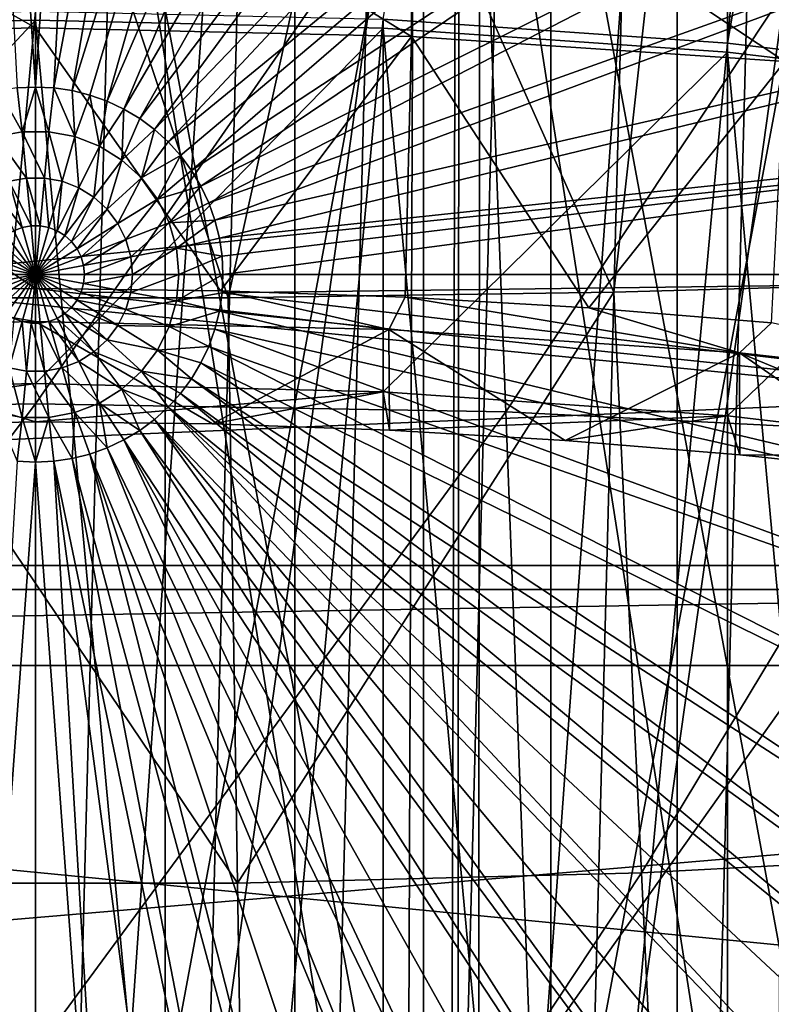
# Model space of a CAD drawing. Header units: metres. Extents: x -109 to 109, y -78 to 121.
# Tile 681 of 1056: x -0.08 to 3.86, y -36.9 to -31.74. Entities that reach past the tile are written whole.
import ezdxf

# ---------------------------------------------------------------- set-up
doc = ezdxf.new("R2010")
doc.units = ezdxf.units.M
doc.layers.add('solid_508554_SW0001', color=7, linetype='CONTINUOUS')

msp = doc.modelspace()

# ---------------------------------------------------------------- linework, layer by layer
at = {"layer": 'solid_508554_SW0001'}
for points in [[(-0.680315, -46.056561, -81.150002), (-0.680315, -20.092188, -81.150002), (0, -20.074373, -81.150002)], [(0, -46.074375, -81.150002), (-0.680315, -46.056561, -81.150002), (0, -20.074373, -81.150002)], [(0, -46.074375, -81.150002), (0, -20.074373, -81.150002), (0.680315, -20.092188, -81.150002)], [(0.680315, -46.056561, -81.150002), (0, -46.074375, -81.150002), (0.680315, -20.092188, -81.150002)], [(0.680315, -46.056561, -81.150002), (0.680315, -20.092188, -81.150002), (1.358928, -20.145596, -81.150002)], [(1.358928, -46.003155, -81.150002), (0.680315, -46.056561, -81.150002), (1.358928, -20.145596, -81.150002)], [(1.358928, -46.003155, -81.150002), (1.358928, -20.145596, -81.150002), (2.033545, -20.234411, -81.150002)], [(2.033545, -45.914337, -81.150002), (1.358928, -46.003155, -81.150002), (2.033545, -20.234411, -81.150002)], [(2.033545, -45.914337, -81.150002), (2.033545, -20.234411, -81.150002), (2.702876, -20.358459, -81.150002)], [(2.702876, -45.790287, -81.150002), (2.033545, -45.914337, -81.150002), (2.702876, -20.358459, -81.150002)], [(2.702876, -45.790287, -81.150002), (2.702876, -20.358459, -81.150002), (3.364592, -20.517324, -81.150002)], [(3.364592, -45.631424, -81.150002), (2.702876, -45.790287, -81.150002), (3.364592, -20.517324, -81.150002)], [(3.364592, -45.631424, -81.150002), (3.364592, -20.517324, -81.150002), (4.01723, -20.710646, -81.150002)], [(4.01723, -45.438103, -81.150002), (3.364592, -45.631424, -81.150002), (4.01723, -20.710646, -81.150002)], [(3.629026, -31.862358, 40.812778), (1.822281, -31.736343, 41.03104), (3.62909, -21.376354, 34.758667)], [(3.629026, -31.862358, 40.812778), (3.62909, -21.376354, 34.758667), (4.521749, -21.470507, 34.595592)], [(3.629026, -31.862358, 40.812778), (4.521749, -21.470507, 34.595592), (5.404889, -21.58519, 34.396957)], [(5.404819, -32.07119, 40.451073), (3.629026, -31.862358, 40.812778), (5.404889, -21.58519, 34.396957)], [(0, -32.091488, -57.858181), (0.494313, -24.588758, -62.099998), (-0.494313, -24.588758, -62.099998)], [(-0.09634, -32.096218, -57.858181), (0, -32.091488, -57.858181), (-0.494313, -24.588758, -62.099998)], [(0, -32.091488, -57.858181), (0.09634, -32.096218, -57.858181), (0.494313, -24.588758, -62.099998)], [(0.09634, -32.096218, -57.858181), (1.476051, -24.703516, -62.099998), (0.494313, -24.588758, -62.099998)], [(0.09634, -32.096218, -57.858181), (0.191752, -32.110371, -57.858181), (1.476051, -24.703516, -62.099998)], [(0.191752, -32.110371, -57.858181), (2.437776, -24.931452, -62.099998), (1.476051, -24.703516, -62.099998)], [(0.191752, -32.110371, -57.858181), (0.285317, -32.133808, -57.858181), (2.437776, -24.931452, -62.099998)], [(0.285317, -32.133808, -57.858181), (0.376135, -32.166306, -57.858181), (2.437776, -24.931452, -62.099998)], [(0.376135, -32.166306, -57.858181), (3.366618, -25.269512, -62.099998), (2.437776, -24.931452, -62.099998)], [(0.376135, -32.166306, -57.858181), (0.46333, -32.207546, -57.858181), (3.366618, -25.269512, -62.099998)], [(0.46333, -32.207546, -57.858181), (4.249986, -25.713148, -62.099998), (3.366618, -25.269512, -62.099998)], [(0.46333, -32.207546, -57.858181), (0.546063, -32.257133, -57.858181), (4.249986, -25.713148, -62.099998)], [(0.546063, -32.257133, -57.858181), (5.075949, -26.256405, -62.099998), (4.249986, -25.713148, -62.099998)], [(0.546063, -32.257133, -57.858181), (0.623537, -32.31459, -57.858181), (5.075949, -26.256405, -62.099998)], [(0.623537, -32.31459, -57.858181), (5.833086, -26.891729, -62.099998), (5.075949, -26.256405, -62.099998)], [(0.623537, -32.31459, -57.858181), (0.695007, -32.379368, -57.858181), (5.833086, -26.891729, -62.099998)], [(0.695007, -32.379368, -57.858181), (6.511304, -27.610594, -62.099998), (5.833086, -26.891729, -62.099998)], [(3.969077, -27.527006, -9.362324), (1.992561, -27.660873, -9.594191), (3.879439, -39.730164, -1.746452)], [(0.695007, -32.379368, -57.858181), (0.759783, -32.450836, -57.858181), (6.511304, -27.610594, -62.099998)], [(0.759783, -32.450836, -57.858181), (0.817241, -32.528313, -57.858181), (6.511304, -27.610594, -62.099998)], [(0.817241, -32.528313, -57.858181), (7.101612, -28.403496, -62.099998), (6.511304, -27.610594, -62.099998)], [(0, -39.904739, -2.048829), (0, -27.705618, -9.671687), (-1.992561, -27.660873, -9.594191)], [(-1.94756, -39.861008, -1.973082), (0, -39.904739, -2.048829), (-1.992561, -27.660873, -9.594191)], [(1.992561, -27.660873, -9.594191), (0, -27.705618, -9.671687), (1.94756, -39.861008, -1.973082)], [(1.94756, -39.861008, -1.973082), (0, -27.705618, -9.671687), (0, -39.904739, -2.048829)], [(1.992561, -27.660873, -9.594191), (1.94756, -39.861008, -1.973082), (3.879439, -39.730164, -1.746452)], [(-2.331927, -28.132143, 47.878933), (0, -40.321075, 54.888908), (0, -28.082615, 47.964722)], [(0, -28.082615, 47.964722), (0, -40.321075, 54.888908), (2.321532, -40.370384, 54.803505)], [(2.331927, -28.132143, 47.878933), (0, -28.082615, 47.964722), (2.321532, -40.370384, 54.803505)], [(-2.331927, -28.132143, 47.878933), (-2.321532, -40.370384, 54.803505), (0, -40.321075, 54.888908)], [(2.331927, -28.132143, 47.878933), (2.321532, -40.370384, 54.803505), (4.626338, -40.517956, 54.547905)], [(4.647057, -28.280375, 47.622189), (2.331927, -28.132143, 47.878933), (4.626338, -40.517956, 54.547905)], [(2.162955, -44.168655, -3.046519), (3.308108, -28.316706, -12.808928), (4.401103, -28.233006, -12.663955)], [(4.309449, -44.027363, -2.801788), (2.162955, -44.168655, -3.046519), (4.401103, -28.233006, -12.663955)], [(2.162955, -44.168655, -3.046519), (2.208876, -28.376604, -12.912677), (3.308108, -28.316706, -12.808928)], [(2.208876, -28.376604, -12.912677), (0, -44.215874, -3.128304), (1.10548, -28.41259, -12.975003)], [(2.162955, -44.168655, -3.046519), (0, -44.215874, -3.128304), (2.208876, -28.376604, -12.912677)], [(-1.10548, -28.41259, -12.975003), (0, -28.424593, -12.995792), (-2.162955, -44.168655, -3.046519)], [(0, -28.424593, -12.995792), (0, -44.215874, -3.128304), (-2.162955, -44.168655, -3.046519)], [(1.10548, -28.41259, -12.975003), (0, -44.215874, -3.128304), (0, -28.424593, -12.995792)], [(0.817241, -32.528313, -57.858181), (0.86683, -32.611046, -57.858181), (7.101612, -28.403496, -62.099998)], [(0.86683, -32.611046, -57.858181), (7.595894, -29.259611, -62.099998), (7.101612, -28.403496, -62.099998)], [(-2.211783, -41.097004, 52.919136), (-2.222234, -29.12657, 46.146065), (0, -29.078058, 46.230091)], [(0, -41.048721, 53.002766), (-2.211783, -41.097004, 52.919136), (0, -29.078058, 46.230091)], [(2.222234, -29.12657, 46.146065), (0, -41.048721, 53.002766), (0, -29.078058, 46.230091)], [(2.211783, -41.097004, 52.919136), (0, -41.048721, 53.002766), (2.222234, -29.12657, 46.146065)], [(2.211783, -41.097004, 52.919136), (2.222234, -29.12657, 46.146065), (4.42756, -29.271738, 45.894627)], [(0.86683, -32.611046, -57.858181), (0.90807, -32.698238, -57.858181), (7.595894, -29.259611, -62.099998)], [(0.90807, -32.698238, -57.858181), (7.987411, -30.167278, -62.099998), (7.595894, -29.259611, -62.099998)], [(4.406734, -41.241489, 52.66888), (2.211783, -41.097004, 52.919136), (4.42756, -29.271738, 45.894627)], [(5.050183, -33.110195, 124.041069), (5.052656, -30.13467, 129.380676), (3.368445, -30.140814, 129.384216)], [(-1.010785, -33.195702, 124.090263), (0, -30.145729, 129.387054), (-1.684225, -30.144501, 129.386353)], [(-1.010785, -33.195702, 124.090263), (1.010782, -33.195702, 124.090263), (0, -30.145729, 129.387054)], [(1.010782, -33.195702, 124.090263), (1.684225, -30.144501, 129.386353), (0, -30.145729, 129.387054)], [(0.90807, -32.698238, -57.858181), (0.940565, -32.789059, -57.858181), (7.987411, -30.167278, -62.099998)], [(0.940565, -32.789059, -57.858181), (8.27088, -31.114143, -62.099998), (7.987411, -30.167278, -62.099998)], [(1.010782, -33.195702, 124.090263), (3.031654, -33.16732, 124.073914), (1.684225, -30.144501, 129.386353)], [(3.031654, -33.16732, 124.073914), (3.368445, -30.140814, 129.384216), (1.684225, -30.144501, 129.386353)], [(3.031654, -33.16732, 124.073914), (5.050183, -33.110195, 124.041069), (3.368445, -30.140814, 129.384216)], [(-2.465905, -33.794315, 111.506149), (-2.334388, -30.388168, 118.02536), (-0.000004, -30.359379, 118.010384)], [(0.000008, -33.752323, 111.484314), (-2.465905, -33.794315, 111.506149), (-0.000004, -30.359379, 118.010384)], [(0.000008, -33.752323, 111.484314), (-0.000004, -30.359379, 118.010384), (2.334381, -30.388168, 118.02536)], [(2.46592, -33.794315, 111.506149), (0.000008, -33.752323, 111.484314), (2.334381, -30.388168, 118.02536)], [(2.46592, -33.794315, 111.506149), (2.334381, -30.388168, 118.02536), (4.666254, -30.474524, 118.07032)], [(4.927693, -33.92025, 111.571701), (2.46592, -33.794315, 111.506149), (4.666254, -30.474524, 118.07032)], [(-1.972046, -30.65988, 43.002636), (0, -31.781654, 43.75256), (0, -30.615599, 43.079334)], [(0, -30.615599, 43.079334), (0, -31.781654, 43.75256), (1.972107, -31.825939, 43.675854)], [(1.972046, -30.65988, 43.002636), (0, -30.615599, 43.079334), (1.972107, -31.825939, 43.675854)], [(-1.972046, -30.65988, 43.002636), (-1.972107, -31.825939, 43.675854), (0, -31.781654, 43.75256)], [(1.972046, -30.65988, 43.002636), (1.972107, -31.825939, 43.675854), (3.928317, -31.958435, 43.446365)], [(1.972046, -30.65988, 43.002636), (3.928317, -31.958435, 43.446365), (3.928225, -30.79237, 42.773155)], [(0.940565, -32.789059, -57.858181), (0.964002, -32.882622, -57.858181), (8.27088, -31.114143, -62.099998)], [(0.964002, -32.882622, -57.858181), (8.442518, -32.087509, -62.099998), (8.27088, -31.114143, -62.099998)], [(16.185591, -31.351774, -28.209364), (-16.185591, -31.351774, -28.209364), (-15.639991, -34.598186, -34.202744)], [(15.861096, -33.256618, -31.692114), (16.185591, -31.351774, -28.209364), (-15.639991, -34.598186, -34.202744)], [(-15.65275, -31.692326, -35.55315), (15.65275, -31.692326, -35.55315), (15.17187, -34.725609, -41.413059)], [(-15.17187, -34.725609, -41.413059), (-15.65275, -31.692326, -35.55315), (15.17187, -34.725609, -41.413059)], [(-1.822281, -51.402096, 6.96896), (0, -31.69422, 41.104), (0, -51.444218, 6.895998)], [(-1.822281, -31.736343, 41.03104), (0, -31.69422, 41.104), (-1.822281, -51.402096, 6.96896)], [(0, -51.444218, 6.895998), (0, -31.69422, 41.104), (1.822281, -31.736343, 41.03104)], [(-1.972107, -31.825939, 43.675854), (0, -33.147682, 43.386532), (0, -31.781654, 43.75256)], [(-1.822364, -33.688015, 42.157829), (0, -31.740599, 41.130779), (0, -33.645885, 42.230797)], [(-1.822281, -31.782722, 41.057816), (0, -31.740599, 41.130779), (-1.822364, -33.688015, 42.157829)], [(-1.822281, -31.782722, 41.057816), (0, -51.490597, 6.922775), (0, -31.740599, 41.130779)], [(-1.822281, -51.448475, 6.995737), (0, -51.490597, 6.922775), (-1.822281, -31.782722, 41.057816)], [(0, -51.444218, 6.895998), (1.822281, -31.736343, 41.03104), (1.822281, -51.402096, 6.96896)], [(1.822281, -31.782722, 41.057816), (0, -33.645885, 42.230797), (0, -31.740599, 41.130779)], [(1.822281, -51.448475, 6.995737), (0, -31.740599, 41.130779), (0, -51.490597, 6.922775)], [(1.822281, -31.782722, 41.057816), (0, -31.740599, 41.130779), (1.822281, -51.448475, 6.995737)], [(0.969826, -33.158882, 43.36713), (1.972107, -31.825939, 43.675854), (0, -31.781654, 43.75256)], [(0, -33.147682, 43.386532), (0.969826, -33.158882, 43.36713), (0, -31.781654, 43.75256)], [(1.822281, -31.782722, 41.057816), (1.822364, -33.688015, 42.157829), (0, -33.645885, 42.230797)], [(1.822281, -51.402096, 6.96896), (1.822281, -31.736343, 41.03104), (3.629026, -31.862358, 40.812778)], [(1.822281, -31.782722, 41.057816), (3.629026, -31.908737, 40.839554), (1.822364, -33.688015, 42.157829)], [(1.822281, -31.782722, 41.057816), (1.822281, -51.448475, 6.995737), (3.629026, -51.32246, 7.214)], [(1.822281, -31.782722, 41.057816), (3.629026, -51.32246, 7.214), (3.629026, -31.908737, 40.839554)], [(-1.972107, -31.825939, 43.675854), (-0.969826, -33.158882, 43.36713), (0, -33.147682, 43.386532)], [(0.969826, -33.158882, 43.36713), (1.93771, -33.192474, 43.308949), (1.972107, -31.825939, 43.675854)], [(1.93771, -33.192474, 43.308949), (2.901213, -33.248367, 43.212139), (1.972107, -31.825939, 43.675854)], [(2.901213, -33.248367, 43.212139), (3.928317, -31.958435, 43.446365), (1.972107, -31.825939, 43.675854)], [(1.822281, -51.402096, 6.96896), (3.629026, -31.862358, 40.812778), (3.629026, -51.276081, 7.187222)], [(3.629026, -51.276081, 7.187222), (3.629026, -31.862358, 40.812778), (5.404819, -32.07119, 40.451073)], [(3.629026, -31.908737, 40.839554), (3.629137, -33.814034, 41.939556), (1.822364, -33.688015, 42.157829)], [(3.629026, -31.908737, 40.839554), (5.404819, -32.117569, 40.477848), (3.629137, -33.814034, 41.939556)], [(3.629026, -31.908737, 40.839554), (3.629026, -51.32246, 7.214), (5.404819, -51.113628, 7.575704)], [(3.629026, -31.908737, 40.839554), (5.404819, -51.113628, 7.575704), (5.404819, -32.117569, 40.477848)], [(2.901213, -33.248367, 43.212139), (3.858834, -33.326473, 43.076859), (3.928317, -31.958435, 43.446365)], [(-0.069401, -32.325413, -57.74683), (-0.09634, -32.096218, -57.858181), (-0.191752, -32.110371, -57.858181)], [(-0.069401, -32.325413, -57.74683), (0, -32.091488, -57.858181), (-0.09634, -32.096218, -57.858181)], [(-0.069401, -32.325413, -57.74683), (0.069401, -32.325413, -57.74683), (0, -32.091488, -57.858181)], [(0.069401, -32.325413, -57.74683), (0.09634, -32.096218, -57.858181), (0, -32.091488, -57.858181)], [(0.069401, -32.325413, -57.74683), (0.205841, -32.350918, -57.74683), (0.09634, -32.096218, -57.858181)], [(0.205841, -32.350918, -57.74683), (0.191752, -32.110371, -57.858181), (0.09634, -32.096218, -57.858181)], [(0.964002, -32.882622, -57.858181), (0.978155, -32.978035, -57.858181), (8.442518, -32.087509, -62.099998)], [(0.978155, -32.978035, -57.858181), (0.982888, -33.074375, -57.858181), (8.442518, -32.087509, -62.099998)], [(0.982888, -33.074375, -57.858181), (8.5, -33.074375, -62.099998), (8.442518, -32.087509, -62.099998)], [(3.629026, -51.276081, 7.187222), (5.404819, -32.07119, 40.451073), (5.404819, -51.067249, 7.548927)], [(-0.205841, -32.350918, -57.74683), (-0.069401, -32.325413, -57.74683), (-0.191752, -32.110371, -57.858181)], [(0.205841, -32.350918, -57.74683), (0.285317, -32.133808, -57.858181), (0.191752, -32.110371, -57.858181)], [(0.205841, -32.350918, -57.74683), (0.335271, -32.401058, -57.74683), (0.285317, -32.133808, -57.858181)], [(0.335271, -32.401058, -57.74683), (0.376135, -32.166306, -57.858181), (0.285317, -32.133808, -57.858181)], [(5.404819, -32.117569, 40.477848), (5.404912, -34.022865, 41.577847), (3.629137, -33.814034, 41.939556)], [(0.335271, -32.401058, -57.74683), (0.46333, -32.207546, -57.858181), (0.376135, -32.166306, -57.858181)], [(0.335271, -32.401058, -57.74683), (0.453283, -32.474129, -57.74683), (0.46333, -32.207546, -57.858181)], [(0.453283, -32.474129, -57.74683), (0.546063, -32.257133, -57.858181), (0.46333, -32.207546, -57.858181)], [(0.453283, -32.474129, -57.74683), (0.623537, -32.31459, -57.858181), (0.546063, -32.257133, -57.858181)], [(-0.046906, -32.56818, -57.665688), (-0.069401, -32.325413, -57.74683), (-0.205841, -32.350918, -57.74683)], [(-0.13912, -32.585415, -57.665688), (-0.046906, -32.56818, -57.665688), (-0.205841, -32.350918, -57.74683)], [(0.046906, -32.56818, -57.665688), (0.069401, -32.325413, -57.74683), (-0.069401, -32.325413, -57.74683)], [(-0.046906, -32.56818, -57.665688), (0.046906, -32.56818, -57.665688), (-0.069401, -32.325413, -57.74683)], [(0.046906, -32.56818, -57.665688), (0.13912, -32.585415, -57.665688), (0.069401, -32.325413, -57.74683)], [(0.13912, -32.585415, -57.665688), (0.205841, -32.350918, -57.74683), (0.069401, -32.325413, -57.74683)], [(0.13912, -32.585415, -57.665688), (0.226597, -32.619305, -57.665688), (0.205841, -32.350918, -57.74683)], [(0.226597, -32.619305, -57.665688), (0.335271, -32.401058, -57.74683), (0.205841, -32.350918, -57.74683)], [(0.453283, -32.474129, -57.74683), (0.55586, -32.567642, -57.74683), (0.623537, -32.31459, -57.858181)], [(0.55586, -32.567642, -57.74683), (0.695007, -32.379368, -57.858181), (0.623537, -32.31459, -57.858181)], [(0.226597, -32.619305, -57.665688), (0.306358, -32.66869, -57.665688), (0.335271, -32.401058, -57.74683)], [(0.306358, -32.66869, -57.665688), (0.453283, -32.474129, -57.74683), (0.335271, -32.401058, -57.74683)], [(0.55586, -32.567642, -57.74683), (0.759783, -32.450836, -57.858181), (0.695007, -32.379368, -57.858181)], [(0.55586, -32.567642, -57.74683), (0.639507, -32.67841, -57.74683), (0.759783, -32.450836, -57.858181)], [(0.639507, -32.67841, -57.74683), (0.817241, -32.528313, -57.858181), (0.759783, -32.450836, -57.858181)], [(0.306358, -32.66869, -57.665688), (0.375686, -32.731892, -57.665688), (0.453283, -32.474129, -57.74683)], [(0.375686, -32.731892, -57.665688), (0.55586, -32.567642, -57.74683), (0.453283, -32.474129, -57.74683)], [(0.639507, -32.67841, -57.74683), (0.86683, -32.611046, -57.858181), (0.817241, -32.528313, -57.858181)], [(-0.070104, -32.827984, -57.616474), (-0.13912, -32.585415, -57.665688), (-0.226597, -32.619305, -57.665688)], [(-0.023636, -32.819298, -57.616474), (-0.046906, -32.56818, -57.665688), (-0.13912, -32.585415, -57.665688)], [(-0.070104, -32.827984, -57.616474), (-0.023636, -32.819298, -57.616474), (-0.13912, -32.585415, -57.665688)], [(0.023636, -32.819298, -57.616474), (0.046906, -32.56818, -57.665688), (-0.046906, -32.56818, -57.665688)], [(-0.023636, -32.819298, -57.616474), (0.023636, -32.819298, -57.616474), (-0.046906, -32.56818, -57.665688)], [(0.023636, -32.819298, -57.616474), (0.070104, -32.827984, -57.616474), (0.046906, -32.56818, -57.665688)], [(0.070104, -32.827984, -57.616474), (0.13912, -32.585415, -57.665688), (0.046906, -32.56818, -57.665688)], [(0.070104, -32.827984, -57.616474), (0.114184, -32.845062, -57.616474), (0.13912, -32.585415, -57.665688)], [(0.114184, -32.845062, -57.616474), (0.226597, -32.619305, -57.665688), (0.13912, -32.585415, -57.665688)], [(0.375686, -32.731892, -57.665688), (0.43222, -32.806755, -57.665688), (0.55586, -32.567642, -57.74683)], [(0.43222, -32.806755, -57.665688), (0.639507, -32.67841, -57.74683), (0.55586, -32.567642, -57.74683)], [(0.639507, -32.67841, -57.74683), (0.701377, -32.802658, -57.74683), (0.86683, -32.611046, -57.858181)], [(0.701377, -32.802658, -57.74683), (0.90807, -32.698238, -57.858181), (0.86683, -32.611046, -57.858181)], [(-0.114184, -32.845062, -57.616474), (-0.070104, -32.827984, -57.616474), (-0.226597, -32.619305, -57.665688)], [(0.114184, -32.845062, -57.616474), (0.154376, -32.869949, -57.616474), (0.226597, -32.619305, -57.665688)], [(0.154376, -32.869949, -57.616474), (0.306358, -32.66869, -57.665688), (0.226597, -32.619305, -57.665688)], [(0.154376, -32.869949, -57.616474), (0.18931, -32.901794, -57.616474), (0.306358, -32.66869, -57.665688)], [(0.18931, -32.901794, -57.616474), (0.375686, -32.731892, -57.665688), (0.306358, -32.66869, -57.665688)], [(0.43222, -32.806755, -57.665688), (0.474035, -32.890732, -57.665688), (0.639507, -32.67841, -57.74683)], [(0.474035, -32.890732, -57.665688), (0.701377, -32.802658, -57.74683), (0.639507, -32.67841, -57.74683)], [(0.701377, -32.802658, -57.74683), (0.940565, -32.789059, -57.858181), (0.90807, -32.698238, -57.858181)], [(0.18931, -32.901794, -57.616474), (0.217798, -32.939518, -57.616474), (0.375686, -32.731892, -57.665688)], [(0.217798, -32.939518, -57.616474), (0.43222, -32.806755, -57.665688), (0.375686, -32.731892, -57.665688)], [(-0.070104, -32.827984, -57.616474), (0, -33.074375, -57.599998), (-0.023636, -32.819298, -57.616474)], [(-0.023636, -32.819298, -57.616474), (0, -33.074375, -57.599998), (0.023636, -32.819298, -57.616474)], [(0.023636, -32.819298, -57.616474), (0, -33.074375, -57.599998), (0.070104, -32.827984, -57.616474)], [(0.217798, -32.939518, -57.616474), (0.238869, -32.981834, -57.616474), (0.43222, -32.806755, -57.665688)], [(0.238869, -32.981834, -57.616474), (0.474035, -32.890732, -57.665688), (0.43222, -32.806755, -57.665688)], [(0.474035, -32.890732, -57.665688), (0.499708, -32.980961, -57.665688), (0.701377, -32.802658, -57.74683)], [(0.499708, -32.980961, -57.665688), (0.739362, -32.936165, -57.74683), (0.701377, -32.802658, -57.74683)], [(0.701377, -32.802658, -57.74683), (0.739362, -32.936165, -57.74683), (0.940565, -32.789059, -57.858181)], [(0.739362, -32.936165, -57.74683), (0.964002, -32.882622, -57.858181), (0.940565, -32.789059, -57.858181)], [(-0.18931, -32.901794, -57.616474), (0, -33.074375, -57.599998), (-0.154376, -32.869949, -57.616474)], [(-0.154376, -32.869949, -57.616474), (0, -33.074375, -57.599998), (-0.114184, -32.845062, -57.616474)], [(-0.114184, -32.845062, -57.616474), (0, -33.074375, -57.599998), (-0.070104, -32.827984, -57.616474)], [(0.070104, -32.827984, -57.616474), (0, -33.074375, -57.599998), (0.114184, -32.845062, -57.616474)], [(0.114184, -32.845062, -57.616474), (0, -33.074375, -57.599998), (0.154376, -32.869949, -57.616474)], [(0.154376, -32.869949, -57.616474), (0, -33.074375, -57.599998), (0.18931, -32.901794, -57.616474)], [(-0.217798, -32.939518, -57.616474), (0, -33.074375, -57.599998), (-0.18931, -32.901794, -57.616474)], [(0.18931, -32.901794, -57.616474), (0, -33.074375, -57.599998), (0.217798, -32.939518, -57.616474)], [(0.238869, -32.981834, -57.616474), (0.251806, -33.027302, -57.616474), (0.474035, -32.890732, -57.665688)], [(0.251806, -33.027302, -57.616474), (0.499708, -32.980961, -57.665688), (0.474035, -32.890732, -57.665688)], [(0.739362, -32.936165, -57.74683), (0.978155, -32.978035, -57.858181), (0.964002, -32.882622, -57.858181)], [(-0.238869, -32.981834, -57.616474), (0, -33.074375, -57.599998), (-0.217798, -32.939518, -57.616474)], [(0.217798, -32.939518, -57.616474), (0, -33.074375, -57.599998), (0.238869, -32.981834, -57.616474)], [(0.499708, -32.980961, -57.665688), (0.508364, -33.074375, -57.665688), (0.739362, -32.936165, -57.74683)], [(0.739362, -32.936165, -57.74683), (0.508364, -33.074375, -57.665688), (0.752169, -33.074375, -57.74683)], [(0.739362, -32.936165, -57.74683), (0.752169, -33.074375, -57.74683), (0.978155, -32.978035, -57.858181)], [(-0.251806, -33.027302, -57.616474), (0, -33.074375, -57.599998), (-0.238869, -32.981834, -57.616474)], [(0.238869, -32.981834, -57.616474), (0, -33.074375, -57.599998), (0.251806, -33.027302, -57.616474)], [(0.251806, -33.027302, -57.616474), (0.256168, -33.074375, -57.616474), (0.499708, -32.980961, -57.665688)], [(0.499708, -32.980961, -57.665688), (0.256168, -33.074375, -57.616474), (0.508364, -33.074375, -57.665688)], [(0.978155, -32.978035, -57.858181), (0.752169, -33.074375, -57.74683), (0.982888, -33.074375, -57.858181)], [(-0.251806, -33.027302, -57.616474), (-0.256168, -33.074375, -57.616474), (0, -33.074375, -57.599998)], [(-0.256168, -33.074375, -57.616474), (-0.251806, -33.121445, -57.616474), (0, -33.074375, -57.599998)], [(-0.251806, -33.121445, -57.616474), (-0.238869, -33.166912, -57.616474), (0, -33.074375, -57.599998)], [(-0.238869, -33.166912, -57.616474), (-0.217798, -33.209229, -57.616474), (0, -33.074375, -57.599998)], [(-0.217798, -33.209229, -57.616474), (-0.18931, -33.246952, -57.616474), (0, -33.074375, -57.599998)], [(-0.18931, -33.246952, -57.616474), (-0.154376, -33.278801, -57.616474), (0, -33.074375, -57.599998)], [(-0.154376, -33.278801, -57.616474), (-0.114184, -33.303688, -57.616474), (0, -33.074375, -57.599998)], [(-0.114184, -33.303688, -57.616474), (-0.070104, -33.320763, -57.616474), (0, -33.074375, -57.599998)], [(-0.070104, -33.320763, -57.616474), (-0.023636, -33.329449, -57.616474), (0, -33.074375, -57.599998)], [(-0.023636, -33.329449, -57.616474), (0.023636, -33.329449, -57.616474), (0, -33.074375, -57.599998)], [(0.251806, -33.027302, -57.616474), (0, -33.074375, -57.599998), (0.256168, -33.074375, -57.616474)], [(0.251806, -33.121445, -57.616474), (0.256168, -33.074375, -57.616474), (0, -33.074375, -57.599998)], [(0.238869, -33.166912, -57.616474), (0.251806, -33.121445, -57.616474), (0, -33.074375, -57.599998)], [(0.217798, -33.209229, -57.616474), (0.238869, -33.166912, -57.616474), (0, -33.074375, -57.599998)], [(0.18931, -33.246952, -57.616474), (0.217798, -33.209229, -57.616474), (0, -33.074375, -57.599998)], [(0.154376, -33.278801, -57.616474), (0.18931, -33.246952, -57.616474), (0, -33.074375, -57.599998)], [(0.114184, -33.303688, -57.616474), (0.154376, -33.278801, -57.616474), (0, -33.074375, -57.599998)], [(0.070104, -33.320763, -57.616474), (0.114184, -33.303688, -57.616474), (0, -33.074375, -57.599998)], [(0.023636, -33.329449, -57.616474), (0.070104, -33.320763, -57.616474), (0, -33.074375, -57.599998)], [(0.508364, -33.074375, -57.665688), (0.256168, -33.074375, -57.616474), (0.251806, -33.121445, -57.616474)], [(0.499708, -33.167786, -57.665688), (0.508364, -33.074375, -57.665688), (0.251806, -33.121445, -57.616474)], [(0.499708, -33.167786, -57.665688), (0.739362, -33.212585, -57.74683), (0.752169, -33.074375, -57.74683)], [(0.499708, -33.167786, -57.665688), (0.752169, -33.074375, -57.74683), (0.508364, -33.074375, -57.665688)], [(0.739362, -33.212585, -57.74683), (0.978155, -33.170715, -57.858181), (0.982888, -33.074375, -57.858181)], [(0.752169, -33.074375, -57.74683), (0.739362, -33.212585, -57.74683), (0.982888, -33.074375, -57.858181)], [(0.978155, -33.170715, -57.858181), (8.443919, -34.049175, -62.099998), (8.5, -33.074375, -62.099998)], [(0.982888, -33.074375, -57.858181), (0.978155, -33.170715, -57.858181), (8.5, -33.074375, -62.099998)], [(0.499708, -33.167786, -57.665688), (0.251806, -33.121445, -57.616474), (0.238869, -33.166912, -57.616474)], [(3.176818, -36.209187, 118.729919), (5.050183, -33.110195, 124.041069), (3.031654, -33.16732, 124.073914)], [(3.176818, -36.209187, 118.729919), (5.288939, -36.098446, 118.666252), (5.050183, -33.110195, 124.041069)], [(-1.641381, -33.353012, 43.430893), (0, -33.320885, 43.486534), (-0.969826, -33.158882, 43.36713)], [(-0.969826, -33.158882, 43.36713), (0, -33.320885, 43.486534), (0, -33.147682, 43.386532)], [(1.853035, -33.361843, 43.415592), (0.969826, -33.158882, 43.36713), (0, -33.147682, 43.386532)], [(1.853035, -33.361843, 43.415592), (0, -33.147682, 43.386532), (0, -33.320885, 43.486534)], [(0.474035, -33.258015, -57.665688), (0.238869, -33.166912, -57.616474), (0.217798, -33.209229, -57.616474)], [(0.499708, -33.167786, -57.665688), (0.238869, -33.166912, -57.616474), (0.474035, -33.258015, -57.665688)], [(0.499708, -33.167786, -57.665688), (0.474035, -33.258015, -57.665688), (0.739362, -33.212585, -57.74683)], [(0.739362, -33.212585, -57.74683), (0.964002, -33.266125, -57.858181), (0.978155, -33.170715, -57.858181)], [(0.978155, -33.170715, -57.858181), (0.964002, -33.266125, -57.858181), (8.443919, -34.049175, -62.099998)], [(1.853035, -33.361843, 43.415592), (1.93771, -33.192474, 43.308949), (0.969826, -33.158882, 43.36713)], [(1.05946, -36.264233, 118.761635), (3.031654, -33.16732, 124.073914), (1.010782, -33.195702, 124.090263)], [(1.05946, -36.264233, 118.761635), (3.176818, -36.209187, 118.729919), (3.031654, -33.16732, 124.073914)], [(-1.059466, -36.264233, 118.761635), (1.05946, -36.264233, 118.761635), (-1.010785, -33.195702, 124.090263)], [(1.05946, -36.264233, 118.761635), (1.010782, -33.195702, 124.090263), (-1.010785, -33.195702, 124.090263)], [(0.43222, -33.341995, -57.665688), (0.217798, -33.209229, -57.616474), (0.18931, -33.246952, -57.616474)], [(0.474035, -33.258015, -57.665688), (0.217798, -33.209229, -57.616474), (0.43222, -33.341995, -57.665688)], [(0.474035, -33.258015, -57.665688), (0.701377, -33.346088, -57.74683), (0.739362, -33.212585, -57.74683)], [(0.739362, -33.212585, -57.74683), (0.701377, -33.346088, -57.74683), (0.964002, -33.266125, -57.858181)], [(1.853035, -33.361843, 43.415592), (3.690987, -33.484341, 43.203419), (1.93771, -33.192474, 43.308949)], [(3.690987, -33.484341, 43.203419), (2.901213, -33.248367, 43.212139), (1.93771, -33.192474, 43.308949)], [(15.639967, -34.598331, -34.203018), (15.861096, -33.256618, -31.692114), (-15.639991, -34.598186, -34.202744)], [(0.306358, -33.480057, -57.665688), (0.154376, -33.278801, -57.616474), (0.114184, -33.303688, -57.616474)], [(0.375686, -33.416859, -57.665688), (0.18931, -33.246952, -57.616474), (0.154376, -33.278801, -57.616474)], [(0.375686, -33.416859, -57.665688), (0.154376, -33.278801, -57.616474), (0.306358, -33.480057, -57.665688)], [(0.43222, -33.341995, -57.665688), (0.18931, -33.246952, -57.616474), (0.375686, -33.416859, -57.665688)], [(0.474035, -33.258015, -57.665688), (0.43222, -33.341995, -57.665688), (0.701377, -33.346088, -57.74683)], [(0.701377, -33.346088, -57.74683), (0.940565, -33.359692, -57.858181), (0.964002, -33.266125, -57.858181)], [(0.964002, -33.266125, -57.858181), (0.940565, -33.359692, -57.858181), (8.276441, -35.010986, -62.099998)], [(0.964002, -33.266125, -57.858181), (8.276441, -35.010986, -62.099998), (8.443919, -34.049175, -62.099998)], [(3.690987, -33.484341, 43.203419), (3.858834, -33.326473, 43.076859), (2.901213, -33.248367, 43.212139)], [(0, -33.845886, 42.577206), (0, -33.320885, 43.486534), (-1.641381, -33.353012, 43.430893)], [(-0.13912, -33.563332, -57.665688), (-0.070104, -33.320763, -57.616474), (-0.114184, -33.303688, -57.616474)], [(-0.046906, -33.58057, -57.665688), (-0.070104, -33.320763, -57.616474), (-0.13912, -33.563332, -57.665688)], [(-0.046906, -33.58057, -57.665688), (-0.023636, -33.329449, -57.616474), (-0.070104, -33.320763, -57.616474)], [(0.046906, -33.58057, -57.665688), (-0.023636, -33.329449, -57.616474), (-0.046906, -33.58057, -57.665688)], [(0.046906, -33.58057, -57.665688), (0.023636, -33.329449, -57.616474), (-0.023636, -33.329449, -57.616474)], [(0.928712, -33.856701, 42.558475), (1.853035, -33.361843, 43.415592), (0, -33.320885, 43.486534)], [(0.928712, -33.856701, 42.558475), (0, -33.320885, 43.486534), (0, -33.845886, 42.577206)], [(0.13912, -33.563332, -57.665688), (0.070104, -33.320763, -57.616474), (0.023636, -33.329449, -57.616474)], [(0.13912, -33.563332, -57.665688), (0.023636, -33.329449, -57.616474), (0.046906, -33.58057, -57.665688)], [(0.226597, -33.529442, -57.665688), (0.114184, -33.303688, -57.616474), (0.070104, -33.320763, -57.616474)], [(0.226597, -33.529442, -57.665688), (0.070104, -33.320763, -57.616474), (0.13912, -33.563332, -57.665688)], [(0.306358, -33.480057, -57.665688), (0.114184, -33.303688, -57.616474), (0.226597, -33.529442, -57.665688)], [(3.690987, -33.484341, 43.203419), (5.5, -33.687401, 42.851707), (3.858834, -33.326473, 43.076859)], [(-1.648417, -33.879997, 42.518127), (0, -33.845886, 42.577206), (-1.641381, -33.353012, 43.430893)], [(0.43222, -33.341995, -57.665688), (0.375686, -33.416859, -57.665688), (0.639507, -33.470341, -57.74683)], [(0.43222, -33.341995, -57.665688), (0.639507, -33.470341, -57.74683), (0.701377, -33.346088, -57.74683)], [(0.701377, -33.346088, -57.74683), (0.639507, -33.470341, -57.74683), (0.90807, -33.450508, -57.858181)], [(0.701377, -33.346088, -57.74683), (0.90807, -33.450508, -57.858181), (0.940565, -33.359692, -57.858181)], [(0.940565, -33.359692, -57.858181), (0.90807, -33.450508, -57.858181), (7.999788, -35.947239, -62.099998)], [(0.928712, -33.856701, 42.558475), (1.855265, -33.889111, 42.502335), (1.853035, -33.361843, 43.415592)], [(0.940565, -33.359692, -57.858181), (7.999788, -35.947239, -62.099998), (8.276441, -35.010986, -62.099998)], [(2.777584, -33.943039, 42.408936), (3.690987, -33.484341, 43.203419), (1.853035, -33.361843, 43.415592)], [(1.855265, -33.889111, 42.502335), (2.777584, -33.943039, 42.408936), (1.853035, -33.361843, 43.415592)], [(0.375686, -33.416859, -57.665688), (0.306358, -33.480057, -57.665688), (0.55586, -33.581108, -57.74683)], [(0.375686, -33.416859, -57.665688), (0.55586, -33.581108, -57.74683), (0.639507, -33.470341, -57.74683)], [(0.306358, -33.480057, -57.665688), (0.226597, -33.529442, -57.665688), (0.453283, -33.674618, -57.74683)], [(0.306358, -33.480057, -57.665688), (0.453283, -33.674618, -57.74683), (0.55586, -33.581108, -57.74683)], [(0.639507, -33.470341, -57.74683), (0.55586, -33.581108, -57.74683), (0.817241, -33.620438, -57.858181)], [(0.639507, -33.470341, -57.74683), (0.86683, -33.537704, -57.858181), (0.90807, -33.450508, -57.858181)], [(0.639507, -33.470341, -57.74683), (0.817241, -33.620438, -57.858181), (0.86683, -33.537704, -57.858181)], [(0.90807, -33.450508, -57.858181), (0.86683, -33.537704, -57.858181), (7.617571, -36.845665, -62.099998)], [(0.90807, -33.450508, -57.858181), (7.617571, -36.845665, -62.099998), (7.999788, -35.947239, -62.099998)], [(2.777584, -33.943039, 42.408936), (3.693722, -34.018349, 42.278492), (3.690987, -33.484341, 43.203419)], [(5.5, -34.232449, 41.907661), (5.5, -33.687401, 42.851707), (3.690987, -33.484341, 43.203419)], [(4.601828, -34.114887, 42.111282), (5.5, -34.232449, 41.907661), (3.690987, -33.484341, 43.203419)], [(3.693722, -34.018349, 42.278492), (4.601828, -34.114887, 42.111282), (3.690987, -33.484341, 43.203419)], [(0.226597, -33.529442, -57.665688), (0.13912, -33.563332, -57.665688), (0.335271, -33.747688, -57.74683)], [(0.226597, -33.529442, -57.665688), (0.335271, -33.747688, -57.74683), (0.453283, -33.674618, -57.74683)], [(0.86683, -33.537704, -57.858181), (0.817241, -33.620438, -57.858181), (7.134816, -37.694374, -62.099998)], [(0.86683, -33.537704, -57.858181), (7.134816, -37.694374, -62.099998), (7.617571, -36.845665, -62.099998)], [(-0.13912, -33.563332, -57.665688), (-0.205841, -33.797829, -57.74683), (-0.069401, -33.823334, -57.74683)], [(-0.046906, -33.58057, -57.665688), (-0.13912, -33.563332, -57.665688), (-0.069401, -33.823334, -57.74683)], [(-0.046906, -33.58057, -57.665688), (-0.069401, -33.823334, -57.74683), (0.069401, -33.823334, -57.74683)], [(0.046906, -33.58057, -57.665688), (-0.046906, -33.58057, -57.665688), (0.069401, -33.823334, -57.74683)], [(0.13912, -33.563332, -57.665688), (0.046906, -33.58057, -57.665688), (0.205841, -33.797829, -57.74683)], [(0.046906, -33.58057, -57.665688), (0.069401, -33.823334, -57.74683), (0.205841, -33.797829, -57.74683)], [(0.13912, -33.563332, -57.665688), (0.205841, -33.797829, -57.74683), (0.335271, -33.747688, -57.74683)], [(0.55586, -33.581108, -57.74683), (0.453283, -33.674618, -57.74683), (0.695007, -33.769382, -57.858181)], [(0.55586, -33.581108, -57.74683), (0.695007, -33.769382, -57.858181), (0.759783, -33.69791, -57.858181)], [(0.55586, -33.581108, -57.74683), (0.759783, -33.69791, -57.858181), (0.817241, -33.620438, -57.858181)], [(0.817241, -33.620438, -57.858181), (0.759783, -33.69791, -57.858181), (6.794122, -38.070518, -62.062397)], [(0.817241, -33.620438, -57.858181), (6.794122, -38.070518, -62.062397), (7.134816, -37.694374, -62.099998)], [(-1.822364, -33.688015, 42.157829), (0, -33.645885, 42.230797), (-1.648417, -33.879997, 42.518127)], [(0, -33.645885, 42.230797), (0, -33.845886, 42.577206), (-1.648417, -33.879997, 42.518127)], [(1.822364, -33.688015, 42.157829), (0, -33.845886, 42.577206), (0, -33.645885, 42.230797)], [(1.822364, -33.688015, 42.157829), (0.928712, -33.856701, 42.558475), (0, -33.845886, 42.577206)], [(0.453283, -33.674618, -57.74683), (0.335271, -33.747688, -57.74683), (0.546063, -33.891617, -57.858181)], [(0.453283, -33.674618, -57.74683), (0.546063, -33.891617, -57.858181), (0.623537, -33.834156, -57.858181)], [(0.453283, -33.674618, -57.74683), (0.623537, -33.834156, -57.858181), (0.695007, -33.769382, -57.858181)], [(1.822364, -33.688015, 42.157829), (1.855265, -33.889111, 42.502335), (0.928712, -33.856701, 42.558475)], [(3.629137, -33.814034, 41.939556), (1.855265, -33.889111, 42.502335), (1.822364, -33.688015, 42.157829)], [(0.335271, -33.747688, -57.74683), (0.205841, -33.797829, -57.74683), (0.376135, -33.982445, -57.858181)], [(0.335271, -33.747688, -57.74683), (0.376135, -33.982445, -57.858181), (0.46333, -33.941204, -57.858181)], [(0.335271, -33.747688, -57.74683), (0.46333, -33.941204, -57.858181), (0.546063, -33.891617, -57.858181)], [(0.759783, -33.69791, -57.858181), (0.695007, -33.769382, -57.858181), (6.433856, -38.427513, -62.026432)], [(0.759783, -33.69791, -57.858181), (6.433856, -38.427513, -62.026432), (6.794122, -38.070518, -62.062397)], [(-2.596039, -37.199959, 104.986679), (-2.465905, -33.794315, 111.506149), (0.000008, -33.752323, 111.484314)], [(0.000004, -37.145351, 104.958282), (-2.596039, -37.199959, 104.986679), (0.000008, -33.752323, 111.484314)], [(-0.069401, -33.823334, -57.74683), (-0.205841, -33.797829, -57.74683), (-0.09634, -34.052528, -57.858181)], [(0.000004, -37.145351, 104.958282), (0.000008, -33.752323, 111.484314), (2.46592, -33.794315, 111.506149)], [(2.596047, -37.199959, 104.986679), (0.000004, -37.145351, 104.958282), (2.46592, -33.794315, 111.506149)], [(0.205841, -33.797829, -57.74683), (0.069401, -33.823334, -57.74683), (0.191752, -34.038376, -57.858181)], [(0.205841, -33.797829, -57.74683), (0.191752, -34.038376, -57.858181), (0.285317, -34.014938, -57.858181)], [(0.205841, -33.797829, -57.74683), (0.285317, -34.014938, -57.858181), (0.376135, -33.982445, -57.858181)], [(0.695007, -33.769382, -57.858181), (0.623537, -33.834156, -57.858181), (5.658841, -39.080208, -61.959957)], [(0.695007, -33.769382, -57.858181), (5.658841, -39.080208, -61.959957), (6.055096, -38.764355, -61.992241)], [(0.695007, -33.769382, -57.858181), (6.055096, -38.764355, -61.992241), (6.433856, -38.427513, -62.026432)], [(2.596047, -37.199959, 104.986679), (2.46592, -33.794315, 111.506149), (4.927693, -33.92025, 111.571701)], [(-0.069401, -33.823334, -57.74683), (-0.09634, -34.052528, -57.858181), (0, -34.057262, -57.858181)], [(0.069401, -33.823334, -57.74683), (-0.069401, -33.823334, -57.74683), (0, -34.057262, -57.858181)], [(0.069401, -33.823334, -57.74683), (0, -34.057262, -57.858181), (0.09634, -34.052528, -57.858181)], [(0.069401, -33.823334, -57.74683), (0.09634, -34.052528, -57.858181), (0.191752, -34.038376, -57.858181)], [(0.623537, -33.834156, -57.858181), (0.546063, -33.891617, -57.858181), (4.818526, -39.64542, -61.901611)], [(0.623537, -33.834156, -57.858181), (4.818526, -39.64542, -61.901611), (5.246168, -39.374229, -61.929699)], [(0.623537, -33.834156, -57.858181), (5.246168, -39.374229, -61.929699), (5.658841, -39.080208, -61.959957)], [(3.629137, -33.814034, 41.939556), (2.777584, -33.943039, 42.408936), (1.855265, -33.889111, 42.502335)], [(3.629137, -33.814034, 41.939556), (3.693722, -34.018349, 42.278492), (2.777584, -33.943039, 42.408936)], [(5.404912, -34.022865, 41.577847), (3.693722, -34.018349, 42.278492), (3.629137, -33.814034, 41.939556)], [(0.546063, -33.891617, -57.858181), (0.46333, -33.941204, -57.858181), (4.377125, -39.893074, -61.875816)], [(0.546063, -33.891617, -57.858181), (4.377125, -39.893074, -61.875816), (4.818526, -39.64542, -61.901611)], [(0.46333, -33.941204, -57.858181), (0.376135, -33.982445, -57.858181), (3.457761, -40.315308, -61.831493)], [(0.46333, -33.941204, -57.858181), (3.457761, -40.315308, -61.831493), (3.92305, -40.116604, -61.852406)], [(0.46333, -33.941204, -57.858181), (3.92305, -40.116604, -61.852406), (4.377125, -39.893074, -61.875816)], [(5.186071, -37.36367, 105.071854), (2.596047, -37.199959, 104.986679), (4.927693, -33.92025, 111.571701)], [(0.376135, -33.982445, -57.858181), (0.285317, -34.014938, -57.858181), (2.982703, -40.488602, -61.813175)], [(0.376135, -33.982445, -57.858181), (2.982703, -40.488602, -61.813175), (3.457761, -40.315308, -61.831493)], [(0, -34.057262, -57.858181), (-0.09634, -34.052528, -57.858181), (-0.503071, -40.960903, -61.762871)], [(0, -34.057262, -57.858181), (-0.503071, -40.960903, -61.762871), (0.002146, -40.974373, -61.761429)], [(0.09634, -34.052528, -57.858181), (0, -34.057262, -57.858181), (0.507328, -40.960674, -61.762894)], [(0, -34.057262, -57.858181), (0.002146, -40.974373, -61.761429), (0.507328, -40.960674, -61.762894)], [(0.191752, -34.038376, -57.858181), (0.09634, -34.052528, -57.858181), (1.511793, -40.852009, -61.774521)], [(0.09634, -34.052528, -57.858181), (0.507328, -40.960674, -61.762894), (1.01102, -40.919846, -61.767265)], [(0.09634, -34.052528, -57.858181), (1.01102, -40.919846, -61.767265), (1.511793, -40.852009, -61.774521)], [(0.285317, -34.014938, -57.858181), (0.191752, -34.038376, -57.858181), (2.008284, -40.757336, -61.784622)], [(0.191752, -34.038376, -57.858181), (1.511793, -40.852009, -61.774521), (2.008284, -40.757336, -61.784622)], [(0.285317, -34.014938, -57.858181), (2.008284, -40.757336, -61.784622), (2.499128, -40.63607, -61.797527)], [(0.285317, -34.014938, -57.858181), (2.499128, -40.63607, -61.797527), (2.982703, -40.488602, -61.813175)], [(5.404912, -34.022865, 41.577847), (4.601828, -34.114887, 42.111282), (3.693722, -34.018349, 42.278492)], [(15.639967, -34.598331, -34.203018), (-15.639991, -34.598186, -34.202744), (-15.555162, -35.123459, -35.199306)], [(15.555162, -35.123459, -35.199306), (15.639967, -34.598331, -34.203018), (-15.555162, -35.123459, -35.199306)], [(-15.17187, -34.725609, -41.413059), (15.17187, -34.725609, -41.413059), (14.743219, -37.647823, -47.331551)], [(-14.743219, -37.647823, -47.331551), (-15.17187, -34.725609, -41.413059), (14.743219, -37.647823, -47.331551)], [(15.555162, -35.123459, -35.199306), (-15.555162, -35.123459, -35.199306), (-15.148985, -37.732166, -40.267826)], [(15.267782, -36.951855, -38.730343), (15.555162, -35.123459, -35.199306), (-15.148985, -37.732166, -40.267826)], [(3.322287, -39.249992, 113.385315), (5.288939, -36.098446, 118.666252), (3.176818, -36.209187, 118.729919)], [(3.322287, -39.249992, 113.385315), (5.527572, -39.083996, 113.289856), (5.288939, -36.098446, 118.666252)], [(1.108308, -39.332588, 113.432899), (3.176818, -36.209187, 118.729919), (1.05946, -36.264233, 118.761635)], [(1.108308, -39.332588, 113.432899), (3.322287, -39.249992, 113.385315), (3.176818, -36.209187, 118.729919)], [(-1.108306, -39.332588, 113.432899), (1.108308, -39.332588, 113.432899), (-1.059466, -36.264233, 118.761635)], [(1.108308, -39.332588, 113.432899), (1.05946, -36.264233, 118.761635), (-1.059466, -36.264233, 118.761635)]]:
    msp.add_3dface(points, dxfattribs=at)

doc.saveas('drawing.dxf')
